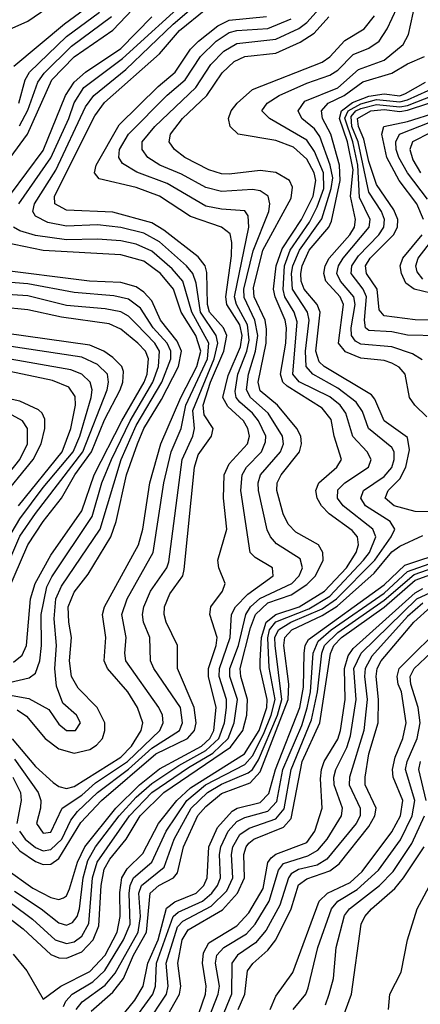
# Model space of a CAD drawing. Header units: inches. Extents: x 501365 to 657855, y 482276 to 547543.
# Tile 847 of 957: x 634389 to 635423, y 492383 to 494925. Entities that reach past the tile are written whole.
import ezdxf

# ---------------------------------------------------------------- set-up
doc = ezdxf.new("R2010")
doc.units = ezdxf.units.IN
doc.header["$MEASUREMENT"] = 0
doc.layers.add('A6439', color=7, linetype='Continuous')

msp = doc.modelspace()

# ---------------------------------------------------------------- linework, layer by layer
at = {"layer": 'A6439', "color": 5}
for points, elevation in [([(634370, 494903.5), (634410, 494921.3), (634508.8, 494990)], 4020), ([(634387, 494450), (634470, 494569.2), (634516, 494670), (634530, 494711.1), (634554.6, 494750), (634655, 494825), (634832.4, 494987.6)], 3860), ([(634262.4, 492722.4), (634422.8, 492602.8), (634481.3, 492550), (634510, 492540), (634530, 492544.4), (634550, 492559.3), (634567.9, 492592.1), (634577.7, 492710), (634588.9, 492750), (634672.6, 492870), (634730, 492930.1), (634824.8, 492995.2), (634887.8, 493032.2), (634927.4, 493070), (634943.1, 493110), (634951.3, 493170), (634931.9, 493230), (634931.8, 493250), (634954.3, 493310), (634972.7, 493390), (634984.9, 493410), (635008.7, 493431.3), (635091.8, 493470), (635110.9, 493490), (635119.1, 493510), (635113.1, 493533.1), (635052, 493572), (635036.5, 493590), (635028.3, 493608.3), (635005.8, 493710), (635005.1, 493730), (635010.7, 493750), (635062.1, 493810), (635070.2, 493830), (635067.5, 493850), (635030.4, 493910), (634984.9, 493950), (634974.6, 493970), (634979.8, 494010), (634997.7, 494070), (635003.7, 494110), (634996.2, 494150), (634968.4, 494208.4), (634967.9, 494230), (634991.5, 494328.5), (635032.5, 494430), (635035.2, 494450), (635030.4, 494470), (635010, 494483.4), (634990, 494487), (634910, 494481.8), (634870, 494492.6), (634806.7, 494526.7), (634751.4, 494550), (634720.1, 494570), (634705.5, 494590), (634705.4, 494610), (634738, 494650), (634843.8, 494750), (634882.5, 494810), (634916, 494844), (634950, 494863.9), (635050, 494874.8), (635110, 494902.9), (635130, 494918.3), (635170, 494962.2)], 3740), ([(634310, 494494.7), (634409.8, 494630.2), (634472.6, 494770), (634530, 494829.4), (634630, 494898.4), (634698.1, 494970)], 3920), ([(634374.6, 494805.4), (634505.4, 494914.6), (634585.8, 494974.2)], 3980), ([(634388.7, 492830), (634403.7, 492810), (634430, 492788.2), (634450, 492780), (634470, 492782.9), (634497.9, 492810), (634521.4, 492858.6), (634538.7, 492881.3), (634590.1, 492929.9), (634670, 492990.2), (634730, 493044.3), (634801.9, 493090), (634809.5, 493110), (634804.1, 493150), (634735.8, 493250), (634726.8, 493270), (634725.3, 493330), (634709.1, 493370), (634706.2, 493390), (634709.4, 493410), (634727.2, 493450), (634769.1, 493510), (634774.5, 493525.6), (634808.5, 493790), (634836.6, 493850), (634840.8, 493870), (634836.2, 493916.2), (634891.5, 494050), (634900.8, 494090), (634896.6, 494110), (634855.8, 494170), (634845.2, 494245.2), (634836, 494270), (634819.5, 494290), (634750, 494351.9), (634710, 494374.2), (634650, 494388.9), (634590, 494395.5), (634510, 494392.2), (634462.2, 494402.2), (634430, 494418.3), (634423.5, 494430), (634427.4, 494450), (634482.7, 494537.3), (634559.6, 494700.4), (634580.4, 494730), (634663.5, 494796.5), (634785.7, 494914.3), (634850.5, 494969.5)], 3840), ([(634534.8, 492370), (634551, 492390), (634610, 492433), (634635.8, 492464.2), (634694.7, 492570), (634701, 492610), (634697.1, 492670), (634704.1, 492690), (634762.6, 492737.4), (634788.4, 492810), (634832, 492890), (634874.1, 492930), (634910, 492951.8), (634979, 492981), (634990.1, 492989.9), (635005.5, 493014.5), (635054.3, 493130), (635065.7, 493170), (635048.8, 493310), (635048.1, 493330), (635057, 493350), (635089.1, 493370), (635170, 493404.1), (635206.9, 493430), (635306.2, 493530), (635348.2, 493590), (635357.4, 493610), (635345.8, 493630), (635282.1, 493670), (635269.3, 493690), (635276.4, 493710), (635330, 493745.7), (635350, 493769.7), (635356.1, 493790), (635355.3, 493810), (635350, 493820.9), (635289.8, 493869.8), (635274.2, 493914.2), (635257.8, 493937.8), (635210, 493974), (635145.9, 494010), (635128.5, 494030), (635127.3, 494070), (635136.4, 494150), (635132.1, 494170), (635093.4, 494230), (635091.1, 494270), (635094.6, 494290), (635111.2, 494330), (635168.7, 494411.3), (635193, 494490), (635197.1, 494517.1), (635190.7, 494550), (635163.5, 494623.5), (635150, 494643.3), (635117.6, 494670), (635107.9, 494690), (635125.3, 494714.7), (635210, 494749.7), (635263.5, 494796.5), (635330, 494821.1), (635379, 494861), (635392.6, 494887.4), (635410.8, 494970)], 3640), ([(634362.9, 492810), (634390, 492780), (634430, 492752), (634450, 492744.2), (634470, 492745.3), (634490, 492759.7), (634547, 492853), (634600.6, 492910), (634740.9, 493030), (634822.7, 493070), (634840.3, 493090), (634844.7, 493110), (634839.6, 493150), (634797, 493250), (634796.2, 493310), (634767.6, 493370), (634761.9, 493390), (634763.1, 493410), (634777.2, 493442.8), (634810, 493490), (634814.1, 493505.9), (634840.5, 493770), (634850, 493801.6), (634884.2, 493850), (634888.4, 493870), (634865.1, 493905.1), (634862.8, 493930), (634881.7, 493990), (634916, 494070), (634924.3, 494110), (634915.2, 494130), (634879.2, 494170), (634873.8, 494190), (634872.7, 494272.7), (634867.9, 494290), (634850, 494313.6), (634761.7, 494381.7), (634730, 494400.9), (634630, 494428.7), (634510, 494433.9), (634480.4, 494450), (634478.9, 494470), (634582.9, 494677.1), (634608.2, 494711.8), (634750, 494837.1), (634802.1, 494897.9), (634870, 494952.2)], 3820), ([(634372.8, 492512.8), (634407.5, 492470), (634450, 492396.8), (634495.7, 492430), (634570, 492468.2), (634610, 492510.4), (634640.6, 492570), (634649.1, 492610), (634647.5, 492672.5), (634652.8, 492710), (634666.5, 492733.5), (634707, 492773), (634747.8, 492850), (634795.3, 492910), (634830, 492942.4), (634969.6, 493030.4), (635007.5, 493090), (635026.9, 493150), (635027.7, 493170), (635010, 493250), (635009.9, 493269.9), (635013.5, 493330), (635025.7, 493370), (635050, 493389.8), (635110.8, 493410), (635176.2, 493450), (635232.6, 493510), (635257.5, 493550), (635264, 493570), (635260.7, 493590), (635247.1, 493607.1), (635187.8, 493650), (635168.3, 493670), (635157.2, 493690), (635153.8, 493710), (635161.1, 493730), (635207.6, 493770), (635220.1, 493790), (635200.6, 493850), (635193.1, 493893.1), (635170, 493922.5), (635079.5, 493979.5), (635068.7, 493990), (635062.4, 494010), (635075.9, 494090), (635077.8, 494130), (635074.7, 494150), (635048.3, 494210), (635044.6, 494230), (635051.5, 494290), (635066.5, 494333.5), (635117, 494410), (635147, 494470), (635153.7, 494510), (635149.1, 494530), (635130, 494565.4), (635096.2, 494596.2), (635050, 494613.2), (634953, 494630), (634932.1, 494650), (634927.9, 494670), (634935.4, 494690), (634950.2, 494710), (634990, 494745.3), (635170, 494815.5), (635190.1, 494829.9), (635228.3, 494871.7), (635278, 494902), (635304.8, 494935.2)], 3680), ([(634387.4, 494710), (634403.6, 494770), (634414.8, 494790), (634510, 494882.1), (634595.5, 494944.5)], 3960), ([(634502.2, 492377.8), (634508.1, 492391.9), (634524.8, 492410), (634578.3, 492441.7), (634609.5, 492470.5), (634657.2, 492550), (634674.5, 492590), (634671.6, 492670), (634674.3, 492690), (634683.3, 492710), (634730, 492750.6), (634767.2, 492830), (634820.5, 492910), (634868.9, 492950), (634970, 493002.7), (634990, 493024.8), (635018.9, 493081.1), (635038.7, 493130), (635048.5, 493170), (635033.4, 493253.4), (635029.3, 493329.3), (635033.8, 493350), (635050, 493370.5), (635135.8, 493404.2), (635190, 493437.5), (635276.9, 493530), (635291.8, 493550), (635308.1, 493590), (635301, 493610), (635224.4, 493670), (635209.7, 493690), (635210, 493711.3), (635228, 493730), (635289.5, 493770), (635296.6, 493790), (635285.8, 493810), (635249, 493849), (635231.3, 493910), (635216, 493930), (635190, 493951.4), (635110.9, 493990.9), (635094.3, 494010), (635105.3, 494145.3), (635097.5, 494170), (635073.8, 494210), (635068.9, 494228.9), (635073, 494290), (635087.7, 494330), (635137.6, 494402.4), (635157.4, 494442.6), (635173.9, 494490), (635173.6, 494530), (635150, 494585.2), (635130, 494614.1), (635034.2, 494670), (635014.5, 494690), (635027.7, 494710), (635059.2, 494730), (635130, 494761.7), (635190, 494781.9), (635210, 494795.4), (635250, 494835.6), (635290, 494852), (635316.6, 494870), (635338, 494902), (635363.2, 494956.8)], 3660), ([(634290, 492661.2), (634398.7, 492578.7), (634470, 492511.6), (634490, 492503), (634510, 492502.6), (634550, 492518.7), (634579.3, 492550), (634593.9, 492586.1), (634599.8, 492690), (634607.7, 492732.3), (634621.9, 492758.1), (634664.4, 492810), (634700.3, 492870), (634761.6, 492930), (634933, 493047), (634964.9, 493090), (634975.8, 493130), (634977.4, 493170), (634960, 493230), (634958.4, 493250), (634984.7, 493355.3), (634997.8, 493390), (635030, 493420), (635090, 493441), (635130, 493466.9), (635152.4, 493490), (635172.5, 493530), (635172, 493550), (635160.1, 493570), (635102.4, 493602.4), (635082.6, 493622.6), (635069.6, 493649.6), (635053.2, 493710), (635054.2, 493730), (635063.8, 493750), (635111.4, 493810), (635116.6, 493830), (635115.3, 493850), (635104.6, 493870), (635054.7, 493930), (635010, 493967.4), (635004.5, 493990), (635025.4, 494090), (635026.7, 494126.7), (635022.6, 494150), (634994.3, 494210), (634992.8, 494232.8), (635017.1, 494330), (635090, 494464.4), (635093.5, 494493.5), (635085.8, 494510), (635050, 494531.3), (635010, 494536.1), (634930, 494526.8), (634910, 494527.7), (634877.8, 494537.8), (634815.2, 494570), (634788.5, 494590), (634775.4, 494610), (634778.9, 494630), (634809.5, 494670), (634872.7, 494730), (634911.8, 494788.2), (634942.5, 494817.5), (634970, 494830.4), (635050, 494839.2), (635112.9, 494867.1), (635149, 494891), (635187.1, 494932.8)], 3720), ([(634353.3, 492733.3), (634422.9, 492682.9), (634470, 492659.5), (634490, 492653.6), (634502.1, 492657.9), (634510, 492663.1), (634518.3, 492681.7), (634538.4, 492750), (634557.4, 492790), (634637.1, 492890), (634698.8, 492950), (634750, 492991.2), (634858.8, 493050), (634880.1, 493070), (634890.1, 493090), (634896.1, 493150), (634876.4, 493230), (634876.4, 493250), (634896.6, 493310), (634898.6, 493330), (634880.3, 493390), (634882.8, 493410), (634912.8, 493450), (634919.9, 493470), (634903.4, 493510), (634900.6, 493530), (634924.1, 493610), (634915.5, 493690), (634917.2, 493750), (634930, 493778.8), (634976.9, 493830), (634982.2, 493850), (634977.9, 493870), (634966.8, 493890), (634926.6, 493926.6), (634913.7, 493950), (634927.1, 494007.1), (634958.8, 494081.2), (634963.9, 494110), (634957.7, 494137.7), (634924.1, 494190), (634921.1, 494210), (634935.7, 494315.7), (634937, 494350), (634932.6, 494372.6), (634910, 494390), (634830, 494417), (634750, 494470.2), (634690, 494492.1), (634594.3, 494514.3), (634582.2, 494530), (634586.5, 494550), (634645.7, 494654.3), (634746.7, 494753.3), (634791, 494790), (634830.3, 494849.7), (634850.9, 494870), (634900.3, 494910), (634930, 494924.3), (635026.3, 494933.7)], 3780), ([(634365.6, 494474.4), (634450, 494588.1), (634507.9, 494730), (634530, 494764.2), (634559.5, 494790), (634650, 494851.5), (634730, 494932.9)], 3880), ([(634375.7, 492675.7), (634444.9, 492630), (634490, 492593.8), (634510, 492587.7), (634525.8, 492594.2), (634537.6, 492610), (634543.9, 492630), (634553, 492710), (634565, 492755), (634585.2, 492790), (634646, 492870), (634690, 492918.5), (634730, 492953.4), (634800, 493000), (634870, 493038.8), (634903.3, 493070), (634917.8, 493110), (634923.3, 493150), (634923.3, 493170), (634904.5, 493230), (634904.9, 493250), (634932.9, 493330), (634936.3, 493390), (634946.3, 493410), (634977.9, 493442.1), (635043.1, 493490), (635041.7, 493510), (634996.8, 493536.8), (634984.1, 493550), (634959.7, 493710), (634963.1, 493750), (634974.6, 493770), (635013.2, 493810), (635024.1, 493835.9), (635024.3, 493850), (635005.7, 493890), (634990, 493910), (634957.8, 493937.8), (634948.2, 493950), (634945.2, 493965.2), (634952.4, 494010), (634975.6, 494070), (634981.8, 494098.2), (634977.5, 494137.5), (634948.6, 494190), (634943.9, 494210), (634981.1, 494390), (634979, 494419), (634970, 494431.6), (634910, 494436), (634870, 494444.2), (634770, 494502.2), (634691.8, 494531.8), (634654.5, 494554.5), (634644.9, 494570), (634646.8, 494590), (634670.4, 494630), (634769.7, 494730.3), (634816.2, 494770), (634855.6, 494830), (634896.2, 494870), (634930, 494892.7), (634950, 494897.8), (635030, 494902.9), (635090, 494927.4)], 3760), ([(634388.8, 494651.2), (634410, 494691.8), (634436.2, 494763.8), (634452.3, 494787.7), (634522.8, 494857.2), (634626.3, 494933.7)], 3940), ([(635450, 493654.7), (635410, 493655.4), (635355.4, 493670), (635332.8, 493690), (635340.6, 493710), (635370, 493739.8), (635385.5, 493770), (635394.9, 493814.9), (635390, 493847.1), (635330.1, 493890.1), (635305.9, 493945.9), (635296.8, 493956.8), (635174.8, 494030), (635162.4, 494042.4), (635154, 494070), (635164.8, 494170), (635156.6, 494190), (635123.2, 494230), (635115.6, 494250), (635114.6, 494270), (635118.7, 494290), (635136.6, 494330), (635186.7, 494390), (635194.3, 494405.7), (635216, 494510), (635214.3, 494550), (635192.2, 494630), (635171.1, 494670), (635168.5, 494690), (635185.5, 494710), (635227.1, 494730), (635274.8, 494765.2), (635350, 494787.1), (635390, 494811.4), (635434.3, 494830)], 3620), ([(635427.6, 494047.6), (635402.8, 494062.8), (635350, 494081.2), (635270, 494087.7), (635255.7, 494095.7), (635245.4, 494110), (635244.7, 494130), (635255.1, 494190), (635251.3, 494210), (635217.2, 494250), (635208.2, 494270), (635211.7, 494290), (635224.4, 494310), (635291.1, 494390), (635293.5, 494410), (635266.4, 494466.4), (635262.1, 494550), (635249.2, 494610), (635228.5, 494671.5), (635236.8, 494690), (635270, 494708.1), (635310, 494719.2), (635370, 494713.7), (635390, 494718.4), (635550, 494791.2)], 3560), ([(635440.2, 493900.2), (635409.1, 493930), (635395.2, 493950), (635383.9, 494010), (635368.5, 494028.5), (635350, 494038.9), (635330, 494045.7), (635270, 494051.5), (635230, 494067.6), (635211.8, 494090), (635224.7, 494190), (635216.1, 494210), (635179.7, 494250), (635174.1, 494270), (635177.9, 494290), (635188.2, 494310), (635241.6, 494370), (635253.5, 494390), (635256.3, 494410), (635242.8, 494470), (635250, 494538.2), (635235.2, 494610), (635214.3, 494670), (635219.6, 494690), (635248.5, 494711.5), (635290, 494727.9), (635330, 494734.2), (635370, 494729.3), (635385.1, 494734.9), (635436.2, 494763.8)], 3580), ([(635470, 494109.6), (635390, 494111), (635350, 494119.3), (635290, 494123.1), (635281.9, 494130), (635278.9, 494150), (635283.9, 494210), (635275.9, 494230), (635244.8, 494270), (635246.1, 494290), (635264.1, 494315.9), (635316.3, 494370), (635329.2, 494390), (635331.2, 494410), (635323.1, 494430), (635290, 494479.9), (635263.1, 494610), (635246.5, 494650), (635244.9, 494675.1), (635256.5, 494690), (635270, 494696), (635310, 494706.1), (635370, 494700.7), (635390, 494704.2), (635550, 494767)], 3540), ([(635522, 494150), (635410.3, 494150.3), (635330, 494160.5), (635316.6, 494176.5), (635312.1, 494230), (635283.9, 494270), (635281.7, 494290), (635293.4, 494310), (635354.4, 494370), (635364.7, 494390), (635365.3, 494410), (635354.9, 494434.9), (635310, 494499.6), (635290, 494559.1), (635277.1, 494617.1), (635263.3, 494650), (635261.2, 494670), (635295.3, 494690), (635330, 494693.8), (635370, 494688.3), (635390, 494691.6), (635550, 494744.5)], 3520), ([(635431.8, 494410), (635414.3, 494450), (635368.6, 494510), (635336.6, 494570), (635323.5, 494630), (635329.2, 494650), (635390, 494662.6), (635466.7, 494686.7)], 3480), ([(635441.8, 494461.8), (635389.9, 494529.9), (635367.6, 494570), (635360.7, 494590), (635360.2, 494610), (635369.1, 494630), (635450, 494661.5)], 3460), ([(635450, 494634.5), (635403.4, 494610), (635395.9, 494590), (635403.5, 494563.5), (635424, 494530)], 3440), ([(634376.3, 493016.3), (634437.3, 492930), (634443.6, 492910), (634443.5, 492890), (634432.8, 492850), (634450, 492825.5), (634470, 492827.9), (634498.9, 492890), (634550, 492923.5), (634584.9, 492955.1), (634667.4, 493010), (634750.7, 493090), (634759.3, 493110), (634757.5, 493130), (634748.5, 493150), (634663.4, 493270), (634660.4, 493290), (634664, 493330), (634653.1, 493390), (634667.1, 493430), (634733.7, 493550), (634761.7, 493730), (634780.6, 493810), (634805.9, 493870), (634818, 493930), (634874.1, 494050), (634877.6, 494090), (634833.2, 494170), (634810.3, 494250.3), (634782.5, 494282.5), (634730, 494328.2), (634690, 494345.8), (634650, 494354.1), (634590, 494358.5), (634510, 494357), (634430, 494368.3), (634390, 494380.4), (634373.8, 494390)], 3860), ([(634370, 493069.2), (634430, 492997.8), (634475.9, 492955.9), (634490, 492945.6), (634510, 492940.9), (634530, 492946), (634650, 493021.9), (634678, 493050), (634702.9, 493090), (634706.8, 493110), (634693.7, 493150), (634668.5, 493190), (634615.9, 493250), (634607.6, 493270), (634611.9, 493330), (634603.1, 493390), (634608.4, 493410), (634695.8, 493570), (634706.8, 493610), (634725.2, 493730), (634753.6, 493830), (634805, 493950), (634846.4, 494030), (634857, 494070), (634844.2, 494110), (634806.5, 494170), (634786.5, 494230), (634753, 494270), (634710, 494302.4), (634650, 494318.8), (634450, 494329.6), (634349.8, 494350)], 3880), ([(635450, 494219.1), (635407.5, 494230), (635385.4, 494245.4), (635374.6, 494270), (635370.9, 494290), (635377.7, 494310), (635427.9, 494370)], 3480), ([(635430, 494255.8), (635414.9, 494274.9), (635412, 494290), (635417.3, 494310), (635464.3, 494370)], 3460), ([(634383.3, 493143.3), (634407.1, 493127.1), (634455.4, 493070), (634490, 493042.9), (634530, 493032.1), (634570, 493040.9), (634587.9, 493052.1), (634602.8, 493070), (634609.4, 493090), (634608.7, 493110), (634589.4, 493150), (634539.9, 493199.9), (634522.7, 493230), (634518.2, 493270), (634523.3, 493330), (634515.9, 493370), (634514.9, 493410), (634530, 493447.8), (634565.7, 493494.3), (634624.5, 493590), (634638.6, 493630), (634664.8, 493750), (634693.8, 493830), (634710.1, 493870), (634755.5, 493944.5), (634798.9, 494030), (634806.9, 494070), (634795.6, 494095.6), (634752.6, 494150), (634730, 494199.9), (634710, 494222.4), (634690, 494235.6), (634650, 494246.7), (634569.7, 494250.3), (634321.7, 494281.7)], 3920), ([(634370, 493181), (634413.1, 493173.1), (634464.8, 493144.8), (634490, 493106.6), (634510, 493090.1), (634533.3, 493090), (634546.4, 493110), (634535.8, 493130), (634500.5, 493160.5), (634484.6, 493204.6), (634480.1, 493250), (634484.1, 493310), (634478.4, 493378.4), (634483.1, 493430), (634497.3, 493462.7), (634596.7, 493610), (634650.9, 493790), (634690, 493877.5), (634755.8, 493990), (634779.2, 494050), (634779.8, 494070), (634770.3, 494090), (634733.9, 494130), (634701.1, 494181.1), (634670, 494204), (634632.2, 494212.2), (634530, 494221), (634410, 494243.9), (634290, 494253.1)], 3940), ([(634310, 493202.6), (634413.9, 493226.1), (634430, 493238), (634441.4, 493270), (634446, 493310), (634444.8, 493390), (634459.1, 493460.9), (634472.6, 493487.4), (634576.8, 493643.2), (634601.5, 493730), (634626.3, 493790), (634674.3, 493890), (634733.3, 493990), (634747.2, 494030), (634750.3, 494070), (634737.9, 494090), (634690, 494140.6), (634670, 494160), (634650, 494171), (634610, 494178.9), (634510, 494187.8), (634410, 494212.3), (634290, 494220)], 3960), ([(634373.5, 493266.5), (634395.4, 493284.6), (634407, 493310), (634417.7, 493430), (634429, 493470), (634470, 493543.1), (634550, 493657.7), (634582, 493750), (634652.6, 493890), (634711, 493990), (634718.5, 494010), (634721.7, 494050), (634714.4, 494070), (634694.6, 494090), (634650, 494126.6), (634620.6, 494140.6), (634497.4, 494157.4), (634410, 494176.1), (634270.5, 494190.5)], 3980), ([(634358.4, 493450), (634410.5, 493570), (634450, 493630), (634497.1, 493690), (634531.5, 493750), (634574.4, 493810), (634608, 493892), (634648.5, 493970), (634655.9, 493990), (634657.4, 494017.4), (634653.3, 494030), (634630, 494053.7), (634606.7, 494070), (634570, 494085.2), (634350, 494116.1)], 4020), ([(634310.4, 493409.6), (634390, 493592), (634430, 493650.9), (634552.2, 493810), (634614.8, 493970), (634618.9, 493990), (634615.6, 494010), (634590, 494035.4), (634550, 494054.2), (634350, 494084.2)], 4040), ([(634350, 493570), (634390, 493636.9), (634450, 493717.7), (634527.3, 493810), (634544.3, 493850), (634573.6, 493950), (634576.3, 493970), (634571, 493990), (634549.9, 494010), (634521.6, 494021.6), (634334.6, 494054.6)], 4060), ([(634386.3, 493670), (634499.2, 493810), (634521.7, 493870), (634533.7, 493930), (634532.9, 493952.9), (634516.5, 493976.5), (634473.9, 493993.9), (634330, 494024.3)], 4080), ([(634336.7, 493683.3), (634424.3, 493790), (634445, 493830), (634454.7, 493870), (634454.1, 493894.1), (634447.2, 493910), (634438, 493918), (634390, 493940.8), (634310, 493957.9)], 4120), ([(634230, 493588.3), (634390.1, 493790), (634409.8, 493830), (634409.7, 493870), (634396.9, 493890), (634370, 493904.5)], 4140), ([(634574, 492366), (634630, 492415), (634657.3, 492450), (634683.5, 492510), (634716.6, 492570), (634726.4, 492670), (634748.8, 492690), (634785.9, 492710), (634797, 492723), (634812, 492790), (634849.4, 492870.6), (634870, 492894.2), (634910, 492927.7), (634984.5, 492955.5), (635010, 492983.5), (635082.6, 493170), (635083.7, 493210), (635071, 493310), (635073.7, 493330), (635091.9, 493350), (635170, 493386.8), (635208.6, 493411.4), (635303.8, 493496.2), (635350, 493551.6), (635370, 493565.9), (635430, 493593.7)], 3620), ([(634634.8, 492330), (634686.2, 492393.8), (634708.2, 492430), (634720.4, 492490), (634747, 492550), (634768.4, 492631.6), (634790, 492648.3), (634844.5, 492670), (634864.2, 492690), (634873, 492710), (634877.1, 492790), (634900.1, 492839.9), (634937.7, 492882.3), (634950.3, 492889.7), (635010, 492904.6), (635032.7, 492927.3), (635049.5, 492990), (635112.6, 493150), (635121.9, 493201.9), (635123.2, 493290), (635126.2, 493310), (635134.6, 493325.5), (635330, 493466.6), (635383.1, 493516.9), (635490, 493552.1)], 3580), ([(634675, 492330), (634732.9, 492410), (634740.2, 492430), (634742.8, 492490), (634785.4, 492610), (634798.7, 492621.3), (634861.4, 492650), (634884.9, 492670), (634899.7, 492690), (634907.7, 492710), (634905, 492770), (634908.4, 492790), (634927.3, 492830), (634950, 492855.6), (634970, 492865.7), (635030, 492882.4), (635052.8, 492907.2), (635068.7, 492990), (635117.2, 493102.8), (635130.9, 493149.1), (635139.4, 493190), (635146.6, 493290), (635159.3, 493320.7), (635193.5, 493350), (635330, 493445.1), (635390, 493500.5), (635490, 493536.3)], 3560), ([(634715.8, 492330), (634767.9, 492410), (634772.8, 492430), (634767.8, 492490), (634796.9, 492583.1), (634810, 492598.1), (634883.4, 492636.6), (634923.7, 492676.3), (634939.7, 492710), (634936.2, 492770), (634939.2, 492790), (634957.8, 492822.2), (634981.7, 492838.3), (635050, 492861.9), (635071.9, 492888.1), (635090, 492990), (635142.5, 493117.5), (635158.2, 493190), (635168.8, 493290), (635175.6, 493310), (635210, 493343), (635330, 493426.4), (635406.9, 493493.1), (635496.2, 493523.8)], 3540), ([(634757.4, 492330), (634802.2, 492410), (634805.6, 492430), (634797.3, 492490), (634808.6, 492550), (634824.2, 492575.8), (634912.5, 492627.5), (634951.5, 492670), (634969.5, 492710), (634967.9, 492770), (634973.4, 492790), (634980.8, 492799.2), (634993.3, 492810), (635070, 492840.7), (635090, 492863.2), (635118.6, 493010), (635164.3, 493110), (635191.1, 493288.9), (635200.1, 493310), (635219.9, 493330), (635330, 493408.6), (635410, 493478.8), (635510, 493514.7)], 3520), ([(634878.7, 492350), (634901.9, 492410), (634905.3, 492430), (634895.1, 492490), (634898.3, 492510), (634916.6, 492530), (634974.5, 492565.5), (634996.8, 492590), (635033.5, 492650), (635057, 492730), (635070, 492747), (635133.3, 492766.7), (635159, 492781), (635182.7, 492810), (635219.5, 492870), (635222.1, 492890), (635201.2, 492950), (635200.4, 492970), (635205.1, 492990), (635233.5, 493046.5), (635243.4, 493076.6), (635257.6, 493170), (635251.6, 493250), (635270.3, 493290), (635414.5, 493430), (635630.2, 493529.8)], 3460), ([(634834.7, 492310), (634868.5, 492410), (634871, 492430), (634861.3, 492490), (634863.7, 492516.3), (634877.9, 492542.1), (634950, 492585.9), (634980.6, 492619.4), (635017.6, 492682.4), (635030.1, 492749.9), (635038.5, 492761.5), (635050, 492771.3), (635130, 492801.3), (635150.8, 492830), (635170, 492890), (635165.3, 492965.3), (635168.3, 492990), (635175.1, 493010), (635210, 493068), (635216.9, 493090), (635229, 493170), (635227.9, 493250), (635237.2, 493282.8), (635250, 493302.3), (635410, 493445.5), (635430, 493457)], 3480), ([(635430, 493419.4), (635390, 493384.6), (635298.1, 493281.9), (635280.9, 493250), (635279.2, 493230), (635286.3, 493170), (635277.3, 493090), (635240.3, 492970), (635239.8, 492950), (635268.4, 492890), (635268.2, 492870), (635257.5, 492850), (635182.1, 492757.9), (635157.2, 492742.8), (635108.8, 492731.2), (635090, 492720.4), (635082.8, 492710), (635061, 492639), (635025.5, 492574.5), (634998.1, 492541.9), (634951.6, 492510), (634936.4, 492490), (634935.7, 492410), (634910, 492346.6)], 3440), ([(634953, 492370), (634970.5, 492410), (634977.2, 492470), (634991.1, 492488.9), (635030, 492523), (635050, 492550), (635089.9, 492630.1), (635108.5, 492691.5), (635130, 492707), (635190, 492727.9), (635213.8, 492746.1), (635290, 492842.7), (635305.9, 492870), (635309.6, 492890), (635281.1, 492950), (635280.5, 492970), (635290.6, 493030), (635314.2, 493110), (635315.5, 493170), (635308.9, 493230), (635311.8, 493250), (635322.6, 493270), (635406.4, 493370), (635450.3, 493409.7)], 3420), ([(635035.5, 492370), (635050, 492404.7), (635094.1, 492465.9), (635162.4, 492650), (635183.6, 492670), (635241.8, 492698.2), (635273.3, 492726.7), (635350, 492828.3), (635372.2, 492870), (635378.2, 492910), (635353, 492970), (635351.5, 492990), (635358.3, 493021.7), (635378.4, 493070), (635386.8, 493110), (635374.6, 493190), (635365.7, 493210), (635363.6, 493230), (635368.8, 493250), (635490, 493370.7)], 3380), ([(635094.8, 492370), (635127.9, 492410), (635134.2, 492425.8), (635159.1, 492530), (635194.2, 492630), (635210.6, 492649.4), (635260.5, 492679.5), (635315.3, 492730), (635371.8, 492808.2), (635402.3, 492870), (635408.8, 492910), (635385.1, 492990), (635389.3, 493010), (635414.8, 493070), (635423.2, 493110), (635417.9, 493150), (635398.8, 493210), (635397.2, 493230), (635407.1, 493250), (635510, 493346.4)], 3360), ([(635438.6, 492910), (635419.3, 492990), (635423.8, 493010)], 3340), ([(634371.9, 492970), (634391.6, 492930), (634393.3, 492910), (634382, 492850)], 3840), ([(635178.1, 492381.9), (635188.4, 492410), (635198.8, 492450), (635205.8, 492530), (635227.7, 492612.3), (635240.6, 492630), (635318, 492690), (635353.3, 492726.7), (635401.1, 492798.9), (635433.9, 492870)], 3340), ([(635201.6, 492290), (635245.7, 492410), (635270.2, 492590), (635279.6, 492610), (635297.2, 492630), (635357.2, 492682.8), (635380.2, 492710), (635432.7, 492790)], 3320), ([(635341.1, 492370), (635344.9, 492410), (635373.7, 492466.3), (635390.2, 492549.8), (635415, 492630), (635458.5, 492710)], 3280)]:
    msp.add_lwpolyline(points, dxfattribs=dict(at, elevation=elevation))

doc.saveas('drawing.dxf')
